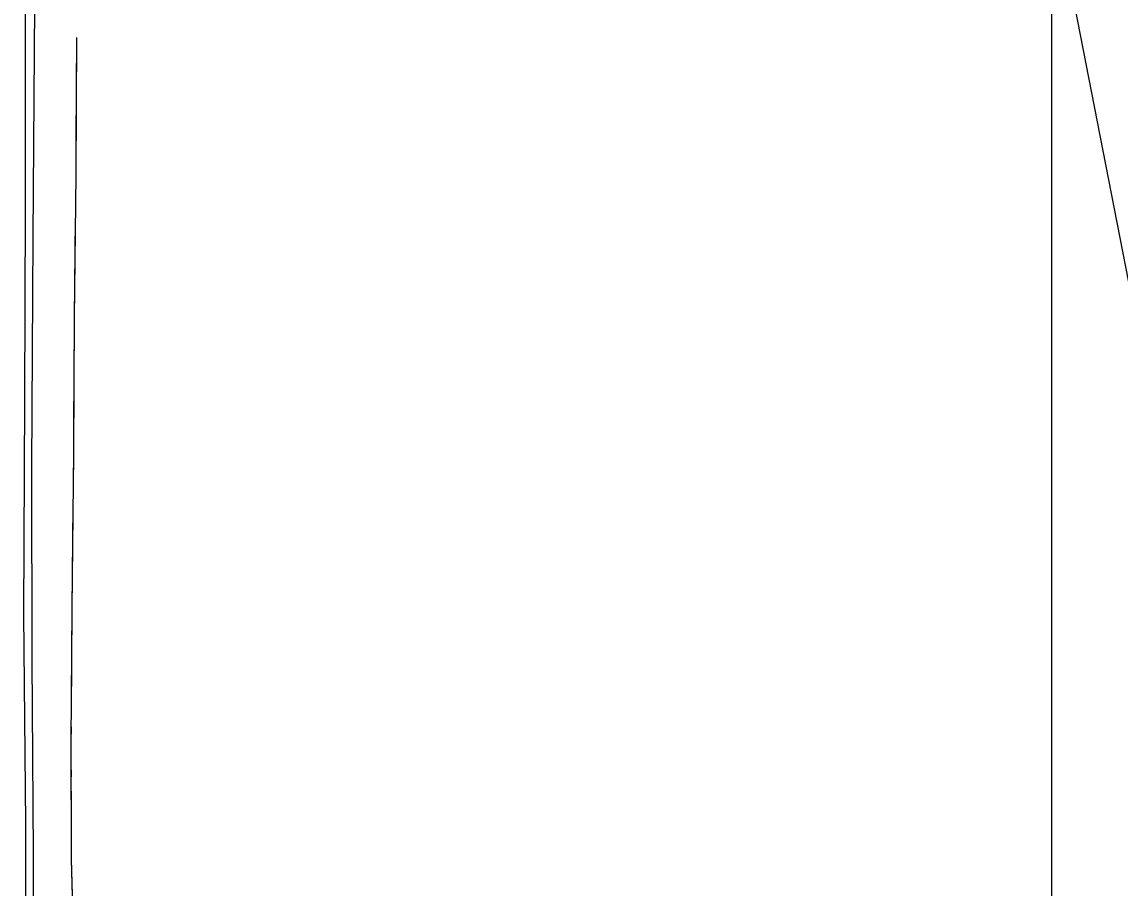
# Model space of a CAD drawing. Extents: x 353423 to 364002, y 127000 to 201942.
# Drawn here: x 362687.9 to 363020.6, y 145213.6 to 145475.9 of the extents above; entities that cross this region are included whole.
import ezdxf

# ---------------------------------------------------------------- set-up
doc = ezdxf.new("R2010")
doc.units = 0
for name, color, linetype in [('E_DTM_SlopeTop', 7, 'Continuous'), ('E_LAND_TreeLine', 7, 'Continuous'), ('E_RDWY_Gravel', 7, 'Continuous'), ('E_STRUCT_WingWall', 7, 'Continuous')]:
    doc.layers.add(name, color=color, linetype=linetype)

msp = doc.modelspace()

# ---------------------------------------------------------------- linework, layer by layer
at = {"layer": 'E_DTM_SlopeTop'}
for points in [[(362687.91, 145673.21), (362688.65, 145559.27), (362688.92, 145496.74), (362688.86, 145419.24), (362688.73, 145361.57), (362688.41, 145296.37), (362688.99, 145233.14), (362688.88, 145175.86)], [(362690.66, 145669.18), (362690.84, 145598.72), (362691.27, 145544.57), (362691.76, 145480.89), (362691.22, 145410.76), (362690.8, 145341.02), (362690.91, 145282.61), (362691.28, 145223.99), (362691.4, 145151.26)]]:
    msp.add_lwpolyline(points, dxfattribs=at)
at = {"layer": 'E_LAND_TreeLine'}
for p, q in [((363000, 145000), (363000, 148000)), ((363000, 143500), (363000, 146000))]:
    msp.add_line(p, q, dxfattribs=at)
at = {"layer": 'E_RDWY_Gravel'}
msp.add_lwpolyline([(363311, 143924.99), (362964.83, 145696.34)], dxfattribs=at)
at = {"layer": 'E_STRUCT_WingWall'}
for points in [[(362704.42, 145471.15), (362704.24, 145429.51), (362703.7, 145386.38), (362703.53, 145345.62), (362703.06, 145298.27), (362702.76, 145257.81), (362702.82, 145222.34), (362703.28, 145203.53), (362703.72, 145182.13), (362703.09, 145151.87), (362702.88, 145134.93), (362703.34, 145119.59), (362705.09, 145107.36), (362706.54, 145098.5), (362708.8, 145088.21), (362711.92, 145081.85), (362715.58, 145076.15), (362720.81, 145071.98), (362726.59, 145069.73), (362731.73, 145068.68), (362736.28, 145066.93), (362738.69, 145065), (362739.78, 145063.56), (362743.47, 145057.07)], [(362704.42, 145471.15), (362704.28, 145439.78)], [(362704.26, 145435.45), (362704.25, 145433.29)], [(362704.23, 145428.96), (362704.2, 145426.8)], [(362704.15, 145422.47), (362704.12, 145420.31)], [(362704.07, 145415.98), (362703.7, 145386.38), (362703.69, 145384.61)], [(362703.69, 145384.61), (362703.56, 145353.24)], [(362703.54, 145348.91), (362703.53, 145346.75)], [(362703.5, 145342.42), (362703.48, 145340.26)], [(362703.43, 145335.93), (362703.41, 145333.77)], [(362703.37, 145329.44), (362703.06, 145298.27), (362703.06, 145298.07)], [(362703.06, 145298.07), (362702.83, 145266.7)], [(362702.79, 145262.37), (362702.78, 145260.21)], [(362702.77, 145255.88), (362702.77, 145253.72)], [(362702.78, 145249.39), (362702.78, 145247.23)], [(362702.79, 145242.9), (362702.82, 145222.34), (362703.08, 145211.53)]]:
    msp.add_lwpolyline(points, dxfattribs=at)

doc.saveas('drawing.dxf')
